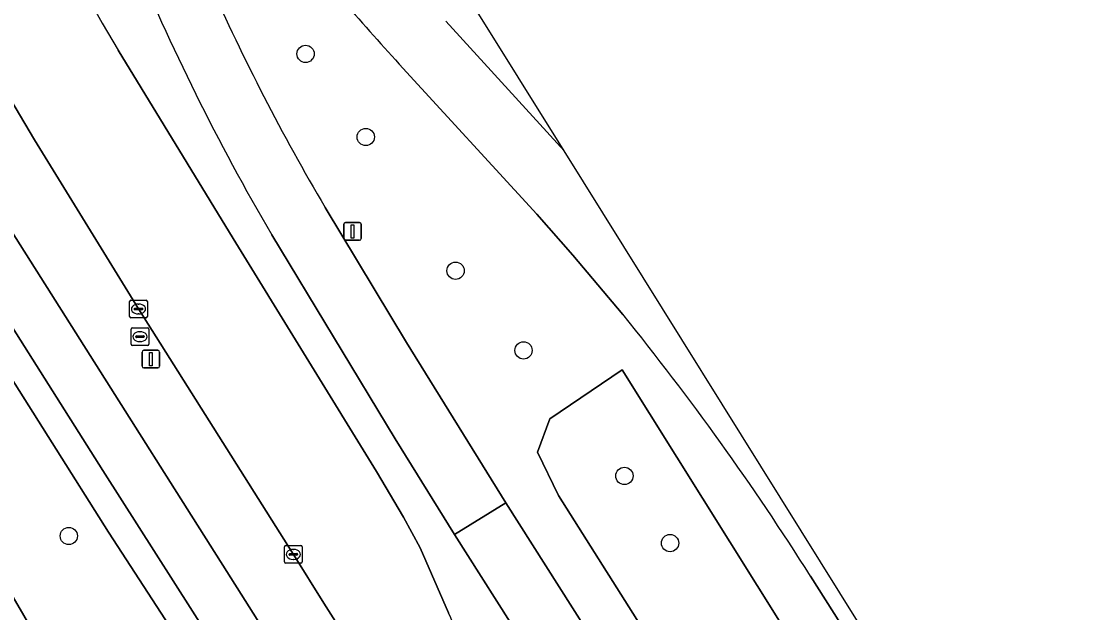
# Model space of a CAD drawing. Extents: x 158835 to 160077, y 386387 to 387778.
# Drawn here: x 159821.4 to 159881.3, y 387650 to 387683.5 of the extents above; entities that cross this region are included whole.
import ezdxf

# ---------------------------------------------------------------- set-up
doc = ezdxf.new("R2010")
doc.units = 0
for name, color, linetype in [('IMGEO_Berm_groen', 7, 'Continuous'), ('IMGEO_Boom', 7, 'Continuous'), ('IMGEO_Fietspad_gesloten', 7, 'Continuous'), ('IMGEO_Groenvoorziening', 7, 'Continuous'), ('IMGEO_Hek', 7, 'Continuous'), ('IMGEO_Kolk', 7, 'Continuous'), ('IMGEO_Lichtmast', 7, 'Continuous'), ('IMGEO_OVBaan_gesloten', 7, 'Continuous'), ('IMGEO_Rijbaan_lokaal_open', 7, 'Continuous'), ('IMGEO_Rijbaan_regionaal_gesloten', 7, 'Continuous'), ('IMGEO_Rioolput', 7, 'Continuous'), ('IMGEO_Voetpad_open', 7, 'Continuous')]:
    doc.layers.add(name, color=color, linetype=linetype)

msp = doc.modelspace()

# ---------------------------------------------------------------- linework, layer by layer
at = {"layer": 'IMGEO_Berm_groen'}
for points in [[(159784.884, 387735.22), (159788.916, 387727.414), (159790.028, 387725.242), (159792.975, 387719.482), (159795.583, 387714.591), (159796.063, 387713.69), (159802.161, 387702.665), (159806.757, 387694.576), (159807.769, 387692.795), (159817.438, 387677.018), (159817.955, 387676.175), (159829.85, 387657.415), (159833.038, 387652.388), (159835.33, 387648.736), (159843.141, 387636.429), (159852.453, 387621.756), (159863.98, 387603.593), (159874.975, 387586.268), (159880.809, 387577.075)], [(159826.894, 387681.852), (159833.395, 387671.202), (159841.486, 387658.034), (159843.022, 387655.458), (159843.966, 387653.712), (159845.572, 387650.046)], [(159852.597, 387670.26), (159850.562, 387672.591), (159842.774, 387681.072)], [(159828.037, 387667.223), (159822.147, 387676.787), (159820.515, 387679.555)], [(159838.591, 387672.967), (159843.189, 387665.332), (159848.802, 387656.257), (159913.605, 387554.215), (159923.923, 387560.799), (159866.032, 387652.12)], [(159845.909, 387654.474), (159842.544, 387659.885), (159835.571, 387671.423)], [(159855.423, 387666.921), (159852.597, 387670.26)], [(159880.7, 387584.092), (159880.206, 387584.983), (159880.013, 387585.325), (159879.58, 387586.018), (159869.172, 387602.419), (159858.2, 387619.66), (159847.757, 387636.099), (159838.525, 387650.6), (159836.794, 387653.348), (159828.037, 387667.223)], [(159853.718, 387632.941), (159873.904, 387601.145), (159887.041, 387580.451), (159887.116, 387580.333), (159898.428, 387562.536), (159906.577, 387549.715), (159910.727, 387552.394), (159845.909, 387654.474)]]:
    msp.add_lwpolyline(points, dxfattribs=at)
for points in [[(159855.391, 387663.786), (159851.287, 387661.01), (159850.597, 387659.134), (159851.78, 387656.686), (159913.171, 387559.508), (159914.436, 387558.59), (159916.089, 387558.488), (159918.313, 387558.957), (159919.149, 387559.855), (159919.455, 387561.446)], [(159855.391, 387663.786), (159919.455, 387561.446), (159919.149, 387559.855), (159918.313, 387558.957), (159916.089, 387558.488), (159914.436, 387558.59), (159913.171, 387559.508), (159851.78, 387656.686), (159850.597, 387659.134), (159851.287, 387661.01)]]:
    msp.add_lwpolyline(points, close=True, dxfattribs=at)
for centre, radius, start, end in [((160884.364, 388306.432), 1228.146, 209.682616, 210.567632), ((159941.907, 387771.921), 134.465, 218.26686, 222.50306), ((159949.152, 387737.903), 131.607, 202.47426, 210.34078), ((159943.274, 387734.921), 121.642, 203.86831, 210.61799), ((159735.221, 387569.561), 154.685, 32.25749, 39.0066), ((159795.838, 387629.902), 53.659, 16.71316, 22.04986)]:
    msp.add_arc(centre, radius, start, end, dxfattribs=at)
at = {"layer": 'IMGEO_Boom'}
for centre in [(159837.482, 387681.647), (159840.889, 387676.948), (159845.964, 387669.386), (159849.808, 387664.883), (159855.514, 387657.787), (159824.096, 387654.389), (159858.093, 387653.986)]:
    msp.add_circle(centre, 0.489, dxfattribs=at)
at = {"layer": 'IMGEO_Fietspad_gesloten'}
for points in [[(159780.151, 387738.209), (159780.655, 387737.335), (159783.039, 387732.666), (159788.294, 387722.376), (159791.972, 387715.284), (159797.019, 387706.102), (159803.726, 387694.112), (159806.338, 387689.746), (159815.623, 387674.5), (159818.276, 387670.315), (159826.023, 387658.1), (159833.006, 387647.118), (159879.811, 387573.352)], [(159874.975, 387586.268), (159863.98, 387603.593), (159852.453, 387621.756), (159843.141, 387636.429), (159835.33, 387648.736), (159833.038, 387652.388), (159829.85, 387657.415), (159817.955, 387676.175), (159817.438, 387677.018), (159807.769, 387692.795), (159806.757, 387694.576), (159802.161, 387702.665), (159796.063, 387713.69), (159795.583, 387714.591), (159792.975, 387719.482), (159790.028, 387725.242), (159788.916, 387727.414), (159784.884, 387735.22)]]:
    msp.add_lwpolyline(points, dxfattribs=at)
at = {"layer": 'IMGEO_Groenvoorziening'}
for points in [[(159826.345, 387654.607), (159816.771, 387669.751)], [(159879.426, 387571.152), (159859.272, 387602.912), (159831.762, 387646.265), (159826.345, 387654.607)], [(159820.688, 387651.388), (159823.288, 387646.913), (159824.384, 387645.027), (159825.535, 387643.047), (159825.902, 387642.416), (159826.023, 387642.208), (159826.926, 387641.127), (159827.89, 387639.972), (159870.56, 387572.079)]]:
    msp.add_lwpolyline(points, dxfattribs=at)
at = {"layer": 'IMGEO_Hek'}
msp.add_lwpolyline([(159824.384, 387645.027), (159823.288, 387646.913), (159820.688, 387651.388), (159813.243, 387664.198), (159796.446, 387691.409), (159778.798, 387722.415)], dxfattribs=at)
at = {"layer": 'IMGEO_Kolk'}
for p, q in [((159827.536, 387666.797), (159827.536, 387667.649)), ((159827.611, 387667.723), (159828.463, 387667.723)), ((159828.537, 387667.649), (159828.537, 387666.797)), ((159827.795, 387667.217), (159827.795, 387667.229)), ((159828.233, 387667.18), (159827.835, 387667.18)), ((159827.838, 387667.266), (159828.236, 387667.266)), ((159828.047, 387666.943), (159828.022, 387666.943)), ((159828.024, 387667.503), (159828.049, 387667.503)), ((159828.279, 387667.229), (159828.279, 387667.217)), ((159828.463, 387666.723), (159827.611, 387666.723)), ((159836.293, 387652.922), (159836.293, 387653.774)), ((159836.368, 387653.848), (159837.22, 387653.848)), ((159837.294, 387653.774), (159837.294, 387652.922)), ((159836.552, 387653.342), (159836.552, 387653.354)), ((159836.99, 387653.305), (159836.592, 387653.305)), ((159836.595, 387653.391), (159836.993, 387653.391)), ((159836.781, 387653.628), (159836.806, 387653.628)), ((159837.036, 387653.354), (159837.036, 387653.342)), ((159837.22, 387652.848), (159836.368, 387652.848)), ((159836.804, 387653.068), (159836.779, 387653.068))]:
    msp.add_line(p, q, dxfattribs=at)
for points in [[(159827.536, 387666.797), (159827.536, 387667.649)], [(159827.611, 387667.723), (159828.463, 387667.723)], [(159828.537, 387667.649), (159828.537, 387666.797)], [(159828.463, 387666.723), (159827.611, 387666.723)], [(159836.293, 387652.922), (159836.293, 387653.774)], [(159836.368, 387653.848), (159837.22, 387653.848)], [(159837.294, 387653.774), (159837.294, 387652.922)], [(159837.22, 387652.848), (159836.368, 387652.848)]]:
    msp.add_lwpolyline(points, dxfattribs=at)
for centre, radius, start, end in [((159827.613, 387667.647), 0.0765, 91.55205, 178.44795), ((159827.613, 387667.647), 0.0765, 91.55205, 178.44795), ((159828.461, 387667.647), 0.0765, 1.55205, 88.44795), ((159828.461, 387667.647), 0.0765, 1.55205, 88.44795), ((159827.835, 387667.226), 0.0403, 85.87752, 175.75265), ((159827.832, 387667.216), 0.0366, 178.93798, 274.71019), ((159828.236, 387667.223), 0.043, 264.86636, 352.45326), ((159828.24, 387667.228), 0.0386, 1.73085, 96.63898), ((159827.613, 387666.799), 0.0765, 181.55205, 268.44795), ((159827.613, 387666.799), 0.0765, 181.55205, 268.44795), ((159828.461, 387666.799), 0.0765, 271.55205, 358.44795), ((159828.461, 387666.799), 0.0765, 271.55205, 358.44795), ((159836.37, 387653.772), 0.0765, 91.55205, 178.44795), ((159836.37, 387653.772), 0.0765, 91.55205, 178.44795), ((159837.218, 387653.772), 0.0765, 1.55205, 88.44795), ((159837.218, 387653.772), 0.0765, 1.55205, 88.44795), ((159836.592, 387653.351), 0.0403, 85.87752, 175.75265), ((159836.589, 387653.341), 0.0366, 178.93798, 274.71019), ((159836.993, 387653.348), 0.043, 264.86636, 352.45326), ((159836.997, 387653.353), 0.0386, 1.73085, 96.63898), ((159836.37, 387652.924), 0.0765, 181.55205, 268.44795), ((159836.37, 387652.924), 0.0765, 181.55205, 268.44795), ((159837.218, 387652.924), 0.0765, 271.55205, 358.44795), ((159837.218, 387652.924), 0.0765, 271.55205, 358.44795)]:
    msp.add_arc(centre, radius, start, end, dxfattribs=at)
for centre, major_axis, ratio, start_param, end_param in [((159828.023, 387667.223), (-0.387, 0.002), 0.722429, 4.712389, 7.853982), ((159828.048, 387667.223), (-0.39, 0.002), 0.717154, 1.570796, 4.712389), ((159836.78, 387653.348), (-0.387, 0.002), 0.722429, 4.712389, 7.853982), ((159836.805, 387653.348), (-0.39, 0.002), 0.717154, 1.570796, 4.712389)]:
    msp.add_ellipse(centre, major_axis=major_axis, ratio=ratio, start_param=start_param, end_param=end_param, dxfattribs=at)
at = {"layer": 'IMGEO_Lichtmast'}
for p, q in [((159839.646, 387671.212), (159839.646, 387672.012)), ((159839.646, 387672.012), (159839.646, 387671.212)), ((159839.746, 387672.112), (159840.536, 387672.112)), ((159840.536, 387672.112), (159839.746, 387672.112)), ((159840.636, 387672.012), (159840.636, 387671.212)), ((159840.636, 387671.212), (159840.636, 387672.012)), ((159840.536, 387671.112), (159839.746, 387671.112)), ((159839.746, 387671.112), (159840.536, 387671.112)), ((159828.24, 387663.989), (159828.24, 387664.789)), ((159828.24, 387664.789), (159828.24, 387663.989)), ((159828.34, 387664.889), (159829.13, 387664.889)), ((159829.13, 387664.889), (159828.34, 387664.889)), ((159829.23, 387664.789), (159829.23, 387663.989)), ((159829.23, 387663.989), (159829.23, 387664.789)), ((159829.13, 387663.889), (159828.34, 387663.889)), ((159828.34, 387663.889), (159829.13, 387663.889))]:
    msp.add_line(p, q, dxfattribs=at)
for points in [[(159840.066, 387671.987), (159840.216, 387671.987), (159840.216, 387671.237), (159840.066, 387671.237), (159840.066, 387671.987)], [(159828.66, 387664.764), (159828.81, 387664.764), (159828.81, 387664.014), (159828.66, 387664.014), (159828.66, 387664.764)]]:
    msp.add_lwpolyline(points, dxfattribs=at)
for centre, start, end in [((159839.746, 387672.012), 90, 180), ((159839.746, 387672.012), 90, 180), ((159840.536, 387672.012), 0, 90), ((159840.536, 387672.012), 360, 90), ((159839.746, 387671.212), 180, 270), ((159839.746, 387671.212), 180, 270), ((159840.536, 387671.212), 270, 0), ((159840.536, 387671.212), 270, 0), ((159828.34, 387664.789), 90, 180), ((159828.34, 387664.789), 90, 180), ((159829.13, 387664.789), 0, 90), ((159829.13, 387664.789), 360, 90), ((159828.34, 387663.989), 180, 270), ((159828.34, 387663.989), 180, 270), ((159829.13, 387663.989), 270, 0), ((159829.13, 387663.989), 270, 0)]:
    msp.add_arc(centre, 0.1, start, end, dxfattribs=at)
at = {"layer": 'IMGEO_OVBaan_gesloten'}
for points in [[(160065.277, 387340.998), (159984.842, 387467.474), (159920.558, 387567.925), (159883.278, 387626.179), (159852.108, 387676.163), (159845.407, 387683.495)], [(159842.774, 387681.072), (159850.562, 387672.591), (159852.597, 387670.26), (159855.423, 387666.921)], [(159835.571, 387671.423), (159842.544, 387659.885), (159845.909, 387654.474), (159848.802, 387656.257), (159843.189, 387665.332), (159838.591, 387672.967)], [(159995.652, 387425.017), (159993.593, 387428.222), (159961.375, 387479.006), (159914.835, 387552.102), (159913.605, 387554.215), (159848.802, 387656.257), (159845.909, 387654.474), (159910.727, 387552.394), (159911.288, 387551.597), (159911.92, 387550.682), (159928.142, 387525.064), (159958.481, 387477.151), (159988.332, 387430.605), (159995.325, 387419.211)], [(159866.032, 387652.12), (159923.923, 387560.799), (159925.201, 387558.835), (159982.839, 387468.004), (160022.635, 387405.421), (160032.107, 387390.411), (160034.536, 387386.485), (160063.036, 387341.067), (160063.651, 387340.097), (160065.277, 387340.998)]]:
    msp.add_lwpolyline(points, dxfattribs=at)
for centre, radius, start, end in [((159941.907, 387771.921), 134.465, 218.26686, 222.50306), ((159949.152, 387737.903), 131.607, 202.47426, 210.34078), ((159943.274, 387734.921), 121.642, 203.86831, 210.61799), ((159735.221, 387569.561), 154.685, 32.25749, 39.0066)]:
    msp.add_arc(centre, radius, start, end, dxfattribs=at)
at = {"layer": 'IMGEO_Rijbaan_lokaal_open'}
msp.add_lwpolyline([(159793.565, 387628.202), (159823.288, 387646.913), (159820.688, 387651.388)], dxfattribs=at)
at = {"layer": 'IMGEO_Rijbaan_regionaal_gesloten'}
for points in [[(159852.108, 387676.163), (159844.298, 387688.688), (159834.039, 387703.602), (159825.687, 387718.531), (159819.926, 387727.77), (159816.74, 387734.865), (159809, 387749.191), (159806.127, 387747.811), (159813.935, 387733.026), (159819.966, 387721.683), (159823.91, 387714.376)], [(159845.407, 387683.495), (159852.108, 387676.163)], [(159845.572, 387650.046), (159843.966, 387653.712), (159843.022, 387655.458), (159841.486, 387658.034), (159833.395, 387671.202), (159826.894, 387681.852)], [(159820.515, 387679.555), (159822.147, 387676.787), (159828.037, 387667.223), (159836.794, 387653.348), (159838.525, 387650.6), (159847.757, 387636.099), (159858.2, 387619.66), (159869.172, 387602.419), (159879.58, 387586.018)]]:
    msp.add_lwpolyline(points, dxfattribs=at)
for centre, radius, start, end in [((160884.364, 388306.432), 1228.146, 209.682616, 210.567632), ((159795.838, 387629.902), 53.659, 16.71316, 22.04986)]:
    msp.add_arc(centre, radius, start, end, dxfattribs=at)
at = {"layer": 'IMGEO_Rioolput'}
for p, q in [((159827.619, 387665.231), (159827.619, 387666.083)), ((159827.694, 387666.157), (159828.546, 387666.157)), ((159828.107, 387665.937), (159828.132, 387665.937)), ((159828.62, 387666.083), (159828.62, 387665.231)), ((159828.546, 387665.157), (159827.694, 387665.157)), ((159827.878, 387665.651), (159827.878, 387665.663)), ((159828.316, 387665.614), (159827.918, 387665.614)), ((159827.921, 387665.7), (159828.319, 387665.7)), ((159828.13, 387665.377), (159828.105, 387665.377)), ((159828.362, 387665.663), (159828.362, 387665.651))]:
    msp.add_line(p, q, dxfattribs=at)
for points in [[(159827.619, 387665.231), (159827.619, 387666.083)], [(159827.694, 387666.157), (159828.546, 387666.157)], [(159828.62, 387666.083), (159828.62, 387665.231)], [(159828.546, 387665.157), (159827.694, 387665.157)]]:
    msp.add_lwpolyline(points, dxfattribs=at)
for centre, radius, start, end in [((159827.696, 387666.081), 0.0765, 91.55205, 178.44795), ((159827.696, 387666.081), 0.0765, 91.55205, 178.44795), ((159828.544, 387666.081), 0.0765, 1.55205, 88.44795), ((159828.544, 387666.081), 0.0765, 1.55205, 88.44795), ((159827.696, 387665.233), 0.0765, 181.55205, 268.44795), ((159827.696, 387665.233), 0.0765, 181.55205, 268.44795), ((159827.918, 387665.66), 0.0403, 85.87752, 175.75265), ((159827.915, 387665.65), 0.0366, 178.93798, 274.71019), ((159828.319, 387665.657), 0.043, 264.86636, 352.45326), ((159828.323, 387665.662), 0.0386, 1.73085, 96.63898), ((159828.544, 387665.233), 0.0765, 271.55205, 358.44795), ((159828.544, 387665.233), 0.0765, 271.55205, 358.44795)]:
    msp.add_arc(centre, radius, start, end, dxfattribs=at)
for centre, major_axis, ratio, start_param, end_param in [((159828.106, 387665.657), (-0.387, 0.002), 0.722429, 4.712389, 7.853982), ((159828.131, 387665.657), (-0.39, 0.002), 0.717154, 1.570796, 4.712389)]:
    msp.add_ellipse(centre, major_axis=major_axis, ratio=ratio, start_param=start_param, end_param=end_param, dxfattribs=at)
at = {"layer": 'IMGEO_Voetpad_open'}
for points in [[(159774.431, 387741.178), (159774.395, 387741.173), (159774.36, 387741.167), (159774.469, 387740.954), (159775.468, 387738.998), (159772.621, 387737.399), (159770.973, 387736.441), (159772.336, 387733.768), (159772.89, 387734.085), (159773.004, 387733.906), (159776.933, 387736.16), (159779.861, 387730.53), (159781.878, 387731.579), (159786.741, 387721.915), (159789.53, 387716.531), (159791.466, 387712.89), (159801.538, 387694.795), (159804.103, 387690.368), (159812.278, 387676.931), (159816.771, 387669.751), (159826.345, 387654.607), (159831.762, 387646.265), (159859.272, 387602.912), (159879.426, 387571.152)], [(159879.811, 387573.352), (159833.006, 387647.118), (159826.023, 387658.1), (159818.276, 387670.315), (159815.623, 387674.5), (159806.338, 387689.746), (159803.726, 387694.112), (159797.019, 387706.102), (159791.972, 387715.284), (159788.294, 387722.376), (159783.039, 387732.666), (159780.655, 387737.335)]]:
    msp.add_lwpolyline(points, dxfattribs=at)

doc.saveas('drawing.dxf')
